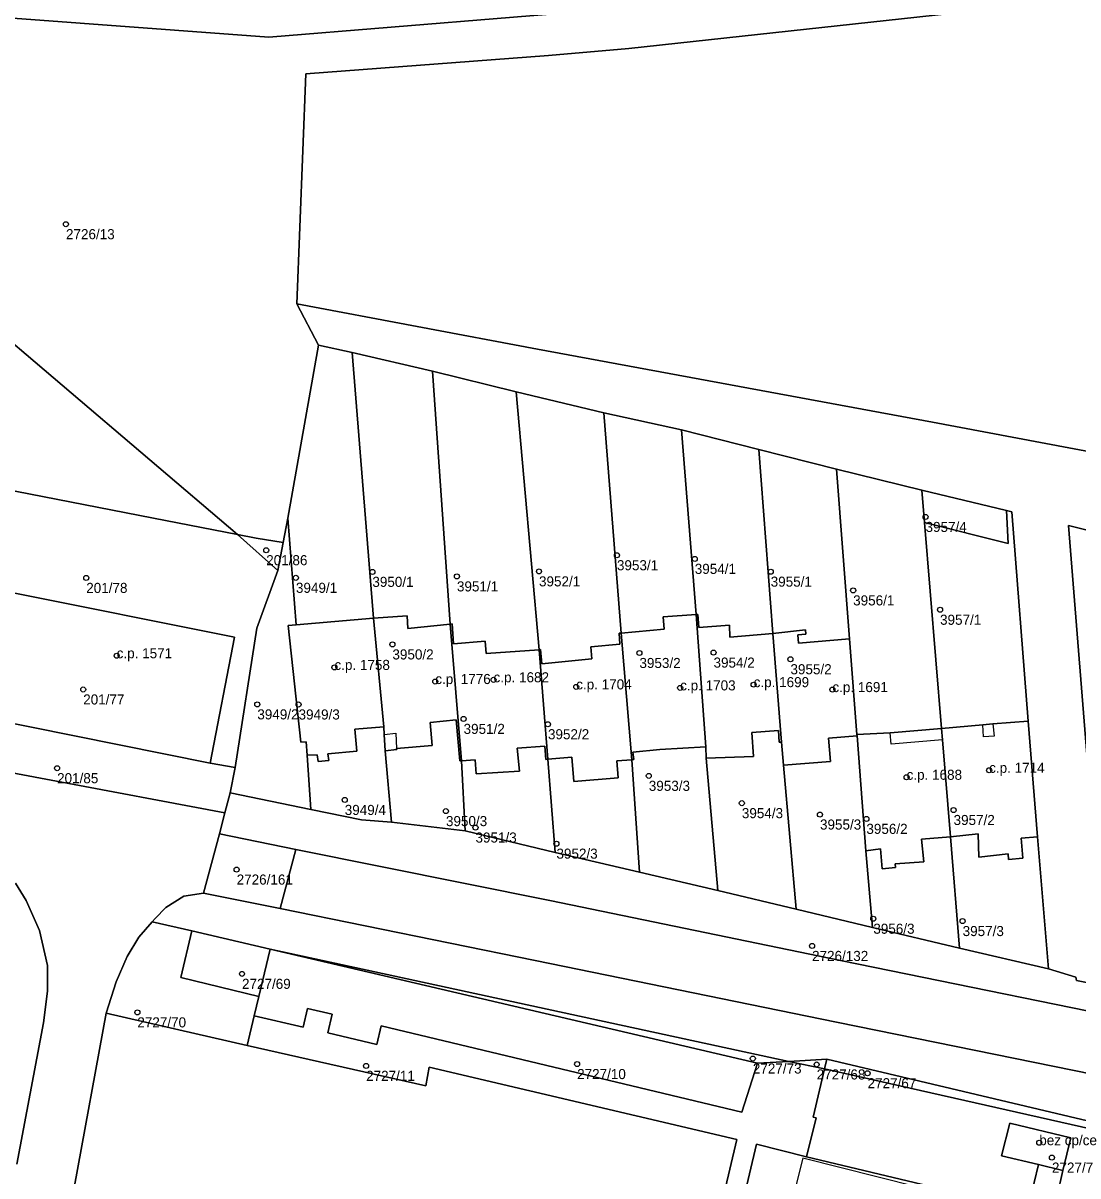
# Model space of a CAD drawing. Extents: x -878211 to -870363, y -1058464 to -1052522.
# Drawn here: x -873441.8 to -873337.1, y -1055699.6 to -1055585.2 of the extents above; entities that cross this region are included whole.
import ezdxf

# ---------------------------------------------------------------- set-up
doc = ezdxf.new("R2010")
doc.units = 0
for name, color, linetype in [('Vrstva 50', 7, 'Continuous'), ('Vrstva 51', 7, 'Continuous'), ('Vrstva 52', 7, 'Continuous')]:
    doc.layers.add(name, color=color, linetype=linetype)

msp = doc.modelspace()

# ---------------------------------------------------------------- linework, layer by layer
at = {"layer": 'Vrstva 50'}
for centre in [(-873437.51, -1055605.18994), (-873352.25, -1055634.23994), (-873417.65, -1055637.53994), (-873382.86, -1055638.03994), (-873375.14, -1055638.39994), (-873407.12, -1055639.68994), (-873390.59, -1055639.63994), (-873367.61, -1055639.66994), (-873435.5, -1055640.28994), (-873414.7, -1055640.27994), (-873398.73, -1055640.13994), (-873359.43, -1055641.52994), (-873350.81, -1055643.44994), (-873405.13, -1055646.88994), (-873380.63, -1055647.73994), (-873373.28, -1055647.69994), (-873432.48, -1055648.00994), (-873365.65, -1055648.35994), (-873410.88, -1055649.16994), (-873435.8, -1055651.35994), (-873400.88, -1055650.56994), (-873395.1, -1055650.39994), (-873386.9, -1055651.09994), (-873376.59, -1055651.19994), (-873369.3, -1055650.87994), (-873361.49, -1055651.36994), (-873418.53, -1055652.83994), (-873414.44, -1055652.84994), (-873398.07, -1055654.27994), (-873389.7, -1055654.80994), (-873438.39, -1055659.16994), (-873345.94, -1055659.37994), (-873379.7, -1055659.92994), (-873354.13, -1055660.06994), (-873409.86, -1055662.31994), (-873370.47, -1055662.63994), (-873399.82, -1055663.42994), (-873362.72, -1055663.76994), (-873349.47, -1055663.31994), (-873396.89, -1055665.05994), (-873358.12, -1055664.19994), (-873388.86, -1055666.65994), (-873420.58, -1055669.22994), (-873357.43, -1055674.10994), (-873348.57, -1055674.33994), (-873363.51, -1055676.80994), (-873420.05, -1055679.57994), (-873430.43, -1055683.39994), (-873369.38, -1055687.97994), (-873407.74, -1055688.70994), (-873386.81, -1055688.52994), (-873363.05, -1055688.56994), (-873358, -1055689.43994), (-873340.97, -1055696.32994), (-873339.71, -1055697.80994)]:
    msp.add_circle(centre, 0.25, dxfattribs=at)
at = {"layer": 'Vrstva 51'}
for points in [[(-873560.62, -1055538.33), (-873540.83, -1055553.12), (-873520.87, -1055565.89), (-873495.5, -1055575.92), (-873472.68, -1055582.49), (-873417.4, -1055586.63), (-873380.97, -1055583.66), (-873350.72, -1055578.86), (-873324.09, -1055572.37), (-873293.81, -1055558.61), (-873278.7, -1055551.81), (-873269.04, -1055544.86), (-873247.1, -1055524.38), (-873213.4, -1055490.21)], [(-873555.8, -1055595.55), (-873488.13, -1055647.54), (-873485.16, -1055649.51), (-873481.47, -1055651.45), (-873478.26, -1055652.66), (-873475.17, -1055653.55), (-873470.45, -1055654.45), (-873469.13, -1055654.42), (-873467.64, -1055653.88), (-873466.32, -1055652.86), (-873465.53, -1055651.65), (-873465.12, -1055650.5), (-873475, -1055648.67), (-873472.45, -1055635.72), (-873470.58, -1055626.23), (-873447.84, -1055630.64), (-873427.63, -1055634.58), (-873420.49, -1055635.98), (-873472.69, -1055591.52), (-873472.68, -1055582.49), (-873495.5, -1055575.92), (-873520.87, -1055565.89), (-873540.83, -1055553.12), (-873560.62, -1055538.33)], [(-873304.3, -1055633.72), (-873351.57, -1055624.84), (-873390.74, -1055617.59), (-873414.61, -1055613.08), (-873412.47, -1055617.18), (-873409.13, -1055617.93), (-873401.16, -1055619.77), (-873392.84, -1055621.83), (-873384.15, -1055623.9), (-873376.47, -1055625.59), (-873368.77, -1055627.56), (-873361.07, -1055629.51), (-873352.61, -1055631.58), (-873344.23, -1055633.61), (-873343.68, -1055633.73), (-873342.07, -1055654.51), (-873341.15, -1055665.98), (-873340.06, -1055679.08), (-873337.33, -1055679.89), (-873337.29, -1055680.25), (-873334.45, -1055680.81)], [(-873335.84, -1055662.78), (-873338.08, -1055635.1), (-873329.13, -1055637.31)], [(-873436.66, -1055700.61), (-873433.51, -1055683.48), (-873432.52, -1055680.36), (-873431.45, -1055677.87), (-873430.28, -1055675.92), (-873428.95, -1055674.42), (-873428.65, -1055674.07), (-873427.62, -1055673), (-873425.81, -1055671.88), (-873423.86, -1055671.56), (-873422.29, -1055665.68), (-873421.75, -1055663.61), (-873456.25, -1055657.13)], [(-873334.45, -1055680.81), (-873337.29, -1055680.25), (-873337.33, -1055679.89), (-873340.06, -1055679.08), (-873348.89, -1055677.02), (-873357.51, -1055674.99), (-873365.07, -1055673.15), (-873372.84, -1055671.31), (-873380.62, -1055669.49), (-873388.99, -1055667.54), (-873397.93, -1055665.38), (-873405.23, -1055664.52), (-873408.2, -1055664.3), (-873413.22, -1055663.28), (-873421.22, -1055661.62), (-873421.75, -1055663.61), (-873422.29, -1055665.68), (-873414.71, -1055667.23), (-873389.53, -1055672.31), (-873360.7, -1055678.25), (-873326.32, -1055685.28)], [(-873266.54, -1055695.84), (-873267.34, -1055696.59), (-873269.39, -1055696.65), (-873301.7, -1055690.17), (-873326.32, -1055685.28), (-873360.7, -1055678.25), (-873389.53, -1055672.31), (-873414.71, -1055667.23), (-873416.25, -1055673.09), (-873390.97, -1055678.26), (-873361.07, -1055684.36), (-873327.76, -1055691.15), (-873302.93, -1055696.13), (-873293.04, -1055698.2), (-873278.23, -1055701.26)], [(-873442.38, -1055698.46), (-873439.73, -1055684.43), (-873439.35, -1055681.29), (-873439.35, -1055678.75), (-873440.14, -1055675.26), (-873441.47, -1055672.29), (-873442.53, -1055670.58)], [(-873442.53, -1055670.58), (-873441.47, -1055672.29), (-873440.14, -1055675.26), (-873439.35, -1055678.75), (-873439.35, -1055681.29), (-873439.73, -1055684.43), (-873442.38, -1055698.46)], [(-873278.23, -1055701.26), (-873293.04, -1055698.2), (-873302.93, -1055696.13), (-873327.76, -1055691.15), (-873361.07, -1055684.36), (-873390.97, -1055678.26), (-873416.25, -1055673.09), (-873423.86, -1055671.56), (-873425.81, -1055671.88), (-873427.62, -1055673), (-873428.65, -1055674.07), (-873428.95, -1055674.42), (-873425.02, -1055675.3), (-873417.27, -1055677.12), (-873365.82, -1055688.26), (-873362.04, -1055688.03), (-873304.73, -1055701.6)], [(-873372.78, -1055703.71), (-873370.97, -1055696.02), (-873401.49, -1055688.82), (-873401.83, -1055690.7), (-873419.55, -1055686.7), (-873433.51, -1055683.48), (-873436.66, -1055700.61)], [(-873351.15, -1055700.82), (-873364.06, -1055697.74), (-873369.02, -1055696.48), (-873370.85, -1055704.17)]]:
    msp.add_lwpolyline(points, dxfattribs=at)
for points in [[(-873293.81, -1055558.61), (-873324.09, -1055572.37), (-873350.72, -1055578.86), (-873380.97, -1055583.66), (-873417.4, -1055586.63), (-873472.68, -1055582.49), (-873472.69, -1055591.52), (-873420.49, -1055635.98), (-873418.66, -1055636.34), (-873415.96, -1055636.76), (-873415.5, -1055634.35), (-873412.47, -1055617.18), (-873414.61, -1055613.08), (-873413.71, -1055590.26), (-873389.64, -1055588.45), (-873381.69, -1055587.76), (-873349.78, -1055584.29), (-873342.15, -1055582), (-873323.4, -1055576.41), (-873304.24, -1055569.27), (-873289.22, -1055563.65)], [(-873289.22, -1055563.65), (-873304.24, -1055569.27), (-873323.4, -1055576.41), (-873342.15, -1055582), (-873349.78, -1055584.29), (-873381.69, -1055587.76), (-873389.64, -1055588.45), (-873413.71, -1055590.26), (-873414.61, -1055613.08), (-873390.74, -1055617.59), (-873351.57, -1055624.84), (-873304.3, -1055633.72), (-873257.09, -1055642.81), (-873256.41, -1055598.88), (-873270.13, -1055584.22)], [(-873414.69, -1055644.94), (-873407, -1055644.27), (-873409.13, -1055617.93), (-873412.47, -1055617.18), (-873415.5, -1055634.35)], [(-873399.4, -1055644.87), (-873401.16, -1055619.77), (-873409.13, -1055617.93), (-873407, -1055644.27), (-873403.67, -1055644.06), (-873403.6, -1055645.31)], [(-873399.06, -1055646.84), (-873395.93, -1055646.55), (-873395.82, -1055647.8), (-873390.58, -1055647.41), (-873392.84, -1055621.83), (-873401.16, -1055619.77), (-873399.4, -1055644.87), (-873399.22, -1055644.85)], [(-873382.43, -1055645.76), (-873384.15, -1055623.9), (-873392.84, -1055621.83), (-873390.58, -1055647.41), (-873390.44, -1055647.4), (-873390.3, -1055648.81), (-873385.35, -1055648.31), (-873385.45, -1055647.13), (-873382.56, -1055646.86), (-873382.65, -1055645.78)], [(-873374.99, -1055643.92), (-873376.47, -1055625.59), (-873384.15, -1055623.9), (-873382.43, -1055645.76), (-873378.17, -1055645.39), (-873378.26, -1055644.16)], [(-873374.84, -1055643.91), (-873374.74, -1055645.22), (-873371.7, -1055644.98), (-873371.67, -1055646.16), (-873367.4, -1055645.79), (-873368.77, -1055627.56), (-873376.47, -1055625.59), (-873374.99, -1055643.92)], [(-873364.12, -1055645.87), (-873364.93, -1055645.95), (-873364.85, -1055646.77), (-873359.78, -1055646.33), (-873361.07, -1055629.51), (-873368.77, -1055627.56), (-873367.4, -1055645.79), (-873364.16, -1055645.45)], [(-873352.35, -1055634.78), (-873352.61, -1055631.58), (-873361.07, -1055629.51), (-873359.78, -1055646.33), (-873359.05, -1055655.84), (-873355.77, -1055655.65), (-873350.68, -1055655.22)], [(-873447.84, -1055630.64), (-873452.31, -1055652.94), (-873445.72, -1055654.15), (-873443.25, -1055641.66), (-873420.78, -1055646.16), (-873423.21, -1055658.67), (-873420.73, -1055659.1), (-873418.57, -1055645.26), (-873416.48, -1055639.55), (-873420.49, -1055635.98), (-873427.63, -1055634.58)], [(-873344.23, -1055633.61), (-873352.61, -1055631.58), (-873352.35, -1055634.78), (-873344.06, -1055636.86)], [(-873345.57, -1055654.78), (-873342.07, -1055654.51), (-873343.68, -1055633.73), (-873344.23, -1055633.61), (-873344.06, -1055636.86), (-873352.35, -1055634.78), (-873350.68, -1055655.22), (-873346.57, -1055654.86)], [(-873414.23, -1055656.6), (-873415.46, -1055645), (-873414.69, -1055644.94), (-873415.5, -1055634.35), (-873415.96, -1055636.76), (-873416.48, -1055639.55), (-873418.57, -1055645.26), (-873420.73, -1055659.1), (-873421.22, -1055661.62), (-873413.22, -1055663.28), (-873413.58, -1055657.89), (-873413.67, -1055656.55)], [(-873327.31, -1055662.1), (-873329.13, -1055637.31), (-873338.08, -1055635.1), (-873335.84, -1055662.78), (-873332.31, -1055662.45)], [(-873420.49, -1055635.98), (-873416.48, -1055639.55), (-873415.96, -1055636.76), (-873418.66, -1055636.34)], [(-873423.21, -1055658.67), (-873420.78, -1055646.16), (-873443.25, -1055641.66), (-873445.72, -1055654.15)], [(-873413.58, -1055657.89), (-873412.58, -1055657.84), (-873412.5, -1055658.52), (-873411.43, -1055658.42), (-873411.52, -1055657.74), (-873408.65, -1055657.47), (-873408.85, -1055655.3), (-873405.99, -1055655.07), (-873407, -1055644.27), (-873414.69, -1055644.94), (-873415.46, -1055645), (-873414.23, -1055656.6), (-873413.67, -1055656.55)], [(-873405.84, -1055657.45), (-873404.7, -1055657.31), (-873404.71, -1055657.21), (-873401.18, -1055656.91), (-873401.38, -1055654.63), (-873398.8, -1055654.38), (-873398.45, -1055658.45), (-873398.27, -1055658.44), (-873399.4, -1055644.87), (-873403.6, -1055645.31), (-873403.67, -1055644.06), (-873407, -1055644.27), (-873405.99, -1055655.07), (-873405.94, -1055655.83)], [(-873381.27, -1055657.58), (-873378.6, -1055657.3), (-873374.03, -1055657.06), (-873374.99, -1055643.92), (-873378.26, -1055644.16), (-873378.17, -1055645.39), (-873382.43, -1055645.76), (-873381.37, -1055658.33), (-873381.19, -1055658.32)], [(-873366.84, -1055655.44), (-873366.76, -1055656.6), (-873366.55, -1055656.58), (-873367.4, -1055645.79), (-873371.67, -1055646.16), (-873371.7, -1055644.98), (-873374.74, -1055645.22), (-873374.84, -1055643.91), (-873374.99, -1055643.92), (-873374.03, -1055657.06), (-873374.01, -1055658.18), (-873369.32, -1055658.01), (-873369.48, -1055655.62)], [(-873396.83, -1055659.74), (-873392.53, -1055659.46), (-873392.76, -1055657.19), (-873390.01, -1055656.97), (-873389.9, -1055658.3), (-873389.72, -1055658.28), (-873390.58, -1055647.41), (-873395.82, -1055647.8), (-873395.93, -1055646.55), (-873399.06, -1055646.84), (-873399.22, -1055644.85), (-873399.4, -1055644.87), (-873398.27, -1055658.44), (-873396.91, -1055658.34)], [(-873387.32, -1055658.08), (-873387.12, -1055660.49), (-873382.75, -1055660.11), (-873382.86, -1055658.45), (-873381.37, -1055658.33), (-873382.43, -1055645.76), (-873382.65, -1055645.78), (-873382.56, -1055646.86), (-873385.45, -1055647.13), (-873385.35, -1055648.31), (-873390.3, -1055648.81), (-873390.44, -1055647.4), (-873390.58, -1055647.41), (-873389.72, -1055658.28)], [(-873359.04, -1055655.96), (-873359.05, -1055655.84), (-873359.78, -1055646.33), (-873364.85, -1055646.77), (-873364.93, -1055645.95), (-873364.12, -1055645.87), (-873364.16, -1055645.45), (-873367.4, -1055645.79), (-873366.55, -1055656.58), (-873366.34, -1055658.87), (-873361.67, -1055658.49), (-873361.86, -1055656.19)], [(-873452.31, -1055652.94), (-873459.22, -1055651.63), (-873459.27, -1055652.9), (-873459.04, -1055654.15), (-873457.83, -1055656.04), (-873457.06, -1055656.71), (-873456.25, -1055657.13), (-873421.75, -1055663.61), (-873421.22, -1055661.62), (-873420.73, -1055659.1), (-873423.21, -1055658.67), (-873445.72, -1055654.15)], [(-873398.27, -1055658.44), (-873398.45, -1055658.45), (-873398.8, -1055654.38), (-873401.38, -1055654.63), (-873401.18, -1055656.91), (-873404.71, -1055657.21), (-873404.7, -1055657.31), (-873405.84, -1055657.45), (-873405.23, -1055664.52), (-873397.93, -1055665.38)], [(-873346.98, -1055668), (-873344.04, -1055667.68), (-873344.01, -1055668.23), (-873342.61, -1055668.11), (-873342.78, -1055666.11), (-873341.15, -1055665.98), (-873342.07, -1055654.51), (-873345.57, -1055654.78), (-873346.57, -1055654.86), (-873350.68, -1055655.22), (-873350.58, -1055656.37), (-873349.76, -1055665.99), (-873347.04, -1055665.67)], [(-873405.23, -1055664.52), (-873405.84, -1055657.45), (-873405.94, -1055655.83), (-873405.99, -1055655.07), (-873408.85, -1055655.3), (-873408.65, -1055657.47), (-873411.52, -1055657.74), (-873411.43, -1055658.42), (-873412.5, -1055658.52), (-873412.58, -1055657.84), (-873413.58, -1055657.89), (-873413.22, -1055663.28), (-873408.2, -1055664.3)], [(-873365.07, -1055673.15), (-873366.34, -1055658.87), (-873366.55, -1055656.58), (-873366.76, -1055656.6), (-873366.84, -1055655.44), (-873369.48, -1055655.62), (-873369.32, -1055658.01), (-873374.01, -1055658.18), (-873372.84, -1055671.31)], [(-873352.42, -1055668.47), (-873352.64, -1055666.22), (-873349.76, -1055665.99), (-873350.58, -1055656.37), (-873350.68, -1055655.22), (-873355.77, -1055655.65), (-873359.05, -1055655.84), (-873359.04, -1055655.96), (-873358.17, -1055667.36), (-873356.71, -1055667.17), (-873356.54, -1055669.14), (-873355.22, -1055669.02), (-873355.27, -1055668.65)], [(-873359.04, -1055655.96), (-873361.86, -1055656.19), (-873361.67, -1055658.49), (-873366.34, -1055658.87), (-873365.07, -1055673.15), (-873357.51, -1055674.99), (-873358.17, -1055667.36)], [(-873388.99, -1055667.54), (-873389.72, -1055658.28), (-873389.9, -1055658.3), (-873390.01, -1055656.97), (-873392.76, -1055657.19), (-873392.53, -1055659.46), (-873396.83, -1055659.74), (-873396.91, -1055658.34), (-873398.27, -1055658.44), (-873397.93, -1055665.38)], [(-873374.01, -1055658.18), (-873374.03, -1055657.06), (-873378.6, -1055657.3), (-873381.27, -1055657.58), (-873381.19, -1055658.32), (-873381.37, -1055658.33), (-873380.62, -1055669.49), (-873372.84, -1055671.31)], [(-873380.62, -1055669.49), (-873381.37, -1055658.33), (-873382.86, -1055658.45), (-873382.75, -1055660.11), (-873387.12, -1055660.49), (-873387.32, -1055658.08), (-873389.72, -1055658.28), (-873388.99, -1055667.54)], [(-873423.86, -1055671.56), (-873416.25, -1055673.09), (-873414.71, -1055667.23), (-873422.29, -1055665.68)], [(-873348.89, -1055677.02), (-873349.76, -1055665.99), (-873352.64, -1055666.22), (-873352.42, -1055668.47), (-873355.27, -1055668.65), (-873355.22, -1055669.02), (-873356.54, -1055669.14), (-873356.71, -1055667.17), (-873358.17, -1055667.36), (-873357.51, -1055674.99)], [(-873340.06, -1055679.08), (-873341.15, -1055665.98), (-873342.78, -1055666.11), (-873342.61, -1055668.11), (-873344.01, -1055668.23), (-873344.04, -1055667.68), (-873346.98, -1055668), (-873347.04, -1055665.67), (-873349.76, -1055665.99), (-873348.89, -1055677.02)], [(-873433.51, -1055683.48), (-873419.55, -1055686.7), (-873418.83, -1055683.75), (-873418.39, -1055681.81), (-873426.1, -1055679.93), (-873425.02, -1055675.3), (-873428.95, -1055674.42), (-873430.28, -1055675.92), (-873431.45, -1055677.87), (-873432.52, -1055680.36)], [(-873426.1, -1055679.93), (-873418.39, -1055681.81), (-873417.27, -1055677.12), (-873425.02, -1055675.3)], [(-873413.97, -1055684.86), (-873413.54, -1055683.01), (-873411.1, -1055683.58), (-873411.54, -1055685.43), (-873406.66, -1055686.58), (-873406.25, -1055684.72), (-873370.47, -1055693.3), (-873368.93, -1055688.45), (-873417.27, -1055677.12), (-873418.39, -1055681.81), (-873418.83, -1055683.75)], [(-873417.27, -1055677.12), (-873368.93, -1055688.45), (-873365.82, -1055688.26)], [(-873365.82, -1055688.26), (-873368.93, -1055688.45), (-873370.47, -1055693.3), (-873406.25, -1055684.72), (-873406.66, -1055686.58), (-873411.54, -1055685.43), (-873411.1, -1055683.58), (-873413.54, -1055683.01), (-873413.97, -1055684.86), (-873418.83, -1055683.75), (-873419.55, -1055686.7), (-873401.83, -1055690.7), (-873401.49, -1055688.82), (-873370.97, -1055696.02), (-873372.78, -1055703.71), (-873370.85, -1055704.17), (-873369.02, -1055696.48), (-873364.06, -1055697.74), (-873363.09, -1055693.88), (-873363.41, -1055693.8), (-873362.27, -1055689)], [(-873365.82, -1055688.26), (-873362.27, -1055689), (-873362.04, -1055688.03)], [(-873304.83, -1055701.96), (-873304.73, -1055701.6), (-873362.04, -1055688.03), (-873362.27, -1055689)], [(-873306.85, -1055709.07), (-873304.83, -1055701.96), (-873362.27, -1055689), (-873363.41, -1055693.8), (-873363.09, -1055693.88), (-873364.06, -1055697.74), (-873351.15, -1055700.82), (-873351.19, -1055701.08), (-873348.75, -1055701.66), (-873348.9, -1055702.27), (-873342.34, -1055703.85), (-873341.05, -1055698.51), (-873344.71, -1055697.62), (-873343.89, -1055694.4), (-873337.85, -1055695.86), (-873338.63, -1055699.1), (-873339.19, -1055701.61), (-873306.85, -1055709.85), (-873306.64, -1055709.13)], [(-873341.05, -1055698.51), (-873338.63, -1055699.1), (-873337.85, -1055695.86), (-873343.89, -1055694.4), (-873344.71, -1055697.62)], [(-873331.17, -1055705.72), (-873307.76, -1055711.49), (-873306.85, -1055709.85), (-873339.19, -1055701.61), (-873338.63, -1055699.1), (-873341.05, -1055698.51), (-873342.34, -1055703.85), (-873348.9, -1055702.27), (-873349.47, -1055704.52), (-873342.79, -1055706.25), (-873344.06, -1055710.69), (-873341.86, -1055711.02), (-873341.02, -1055707.8), (-873340.65, -1055707.88), (-873339.68, -1055703.87), (-873331.24, -1055705.99)]]:
    msp.add_lwpolyline(points, close=True, dxfattribs=at)
at = {"layer": 'Vrstva 52'}
for points in [[(-873423.21, -1055658.67), (-873420.78, -1055646.16), (-873443.25, -1055641.66), (-873445.72, -1055654.15)], [(-873413.58, -1055657.89), (-873412.58, -1055657.84), (-873412.5, -1055658.52), (-873411.43, -1055658.42), (-873411.52, -1055657.74), (-873408.65, -1055657.47), (-873408.85, -1055655.3), (-873405.99, -1055655.07), (-873407, -1055644.27), (-873414.69, -1055644.94), (-873415.46, -1055645), (-873414.23, -1055656.6), (-873413.67, -1055656.55)], [(-873399.4, -1055644.87), (-873403.6, -1055645.31), (-873403.67, -1055644.06), (-873407, -1055644.27), (-873405.99, -1055655.07), (-873405.94, -1055655.83), (-873404.79, -1055655.71), (-873404.71, -1055657.21), (-873401.18, -1055656.91), (-873401.38, -1055654.63), (-873398.8, -1055654.38), (-873398.45, -1055658.45), (-873398.27, -1055658.44)], [(-873382.43, -1055645.76), (-873381.37, -1055658.33), (-873381.19, -1055658.32), (-873381.27, -1055657.58), (-873378.6, -1055657.3), (-873374.03, -1055657.06), (-873374.99, -1055643.92), (-873378.26, -1055644.16), (-873378.17, -1055645.39)], [(-873374.99, -1055643.92), (-873374.03, -1055657.06), (-873374.01, -1055658.18), (-873369.32, -1055658.01), (-873369.48, -1055655.62), (-873366.84, -1055655.44), (-873366.76, -1055656.6), (-873366.55, -1055656.58), (-873367.4, -1055645.79), (-873371.67, -1055646.16), (-873371.7, -1055644.98), (-873374.74, -1055645.22), (-873374.84, -1055643.91)], [(-873399.4, -1055644.87), (-873398.27, -1055658.44), (-873396.91, -1055658.34), (-873396.83, -1055659.74), (-873392.53, -1055659.46), (-873392.76, -1055657.19), (-873390.01, -1055656.97), (-873389.9, -1055658.3), (-873389.72, -1055658.28), (-873390.58, -1055647.41), (-873395.82, -1055647.8), (-873395.93, -1055646.55), (-873399.06, -1055646.84), (-873399.22, -1055644.85)], [(-873390.44, -1055647.4), (-873390.58, -1055647.41), (-873389.72, -1055658.28), (-873387.32, -1055658.08), (-873387.12, -1055660.49), (-873382.75, -1055660.11), (-873382.86, -1055658.45), (-873381.37, -1055658.33), (-873382.43, -1055645.76), (-873382.65, -1055645.78), (-873382.56, -1055646.86), (-873385.45, -1055647.13), (-873385.35, -1055648.31), (-873390.3, -1055648.81)], [(-873364.12, -1055645.87), (-873364.16, -1055645.45), (-873367.4, -1055645.79), (-873366.55, -1055656.58), (-873366.34, -1055658.87), (-873361.67, -1055658.49), (-873361.86, -1055656.19), (-873359.04, -1055655.96), (-873359.05, -1055655.84), (-873359.78, -1055646.33), (-873364.85, -1055646.77), (-873364.93, -1055645.95)], [(-873350.68, -1055655.22), (-873350.58, -1055656.37), (-873349.76, -1055665.99), (-873347.04, -1055665.67), (-873346.98, -1055668), (-873344.04, -1055667.68), (-873344.01, -1055668.23), (-873342.61, -1055668.11), (-873342.78, -1055666.11), (-873341.15, -1055665.98), (-873342.07, -1055654.51), (-873345.57, -1055654.78), (-873345.45, -1055655.99), (-873346.5, -1055656.07), (-873346.57, -1055654.86)], [(-873359.05, -1055655.84), (-873359.04, -1055655.96), (-873358.17, -1055667.36), (-873356.71, -1055667.17), (-873356.54, -1055669.14), (-873355.22, -1055669.02), (-873355.27, -1055668.65), (-873352.42, -1055668.47), (-873352.64, -1055666.22), (-873349.76, -1055665.99), (-873350.58, -1055656.37), (-873355.67, -1055656.8), (-873355.77, -1055655.65)], [(-873341.05, -1055698.51), (-873338.63, -1055699.1), (-873337.85, -1055695.86), (-873343.89, -1055694.4), (-873344.71, -1055697.62)]]:
    msp.add_lwpolyline(points, close=True, dxfattribs=at)
msp.add_lwpolyline([(-873349.49, -1055701.65), (-873364.42, -1055697.85), (-873367.29, -1055709.34)], dxfattribs=at)

# ---------------------------------------------------------------- texts
at = {"layer": 'Vrstva 50'}
for s, p in [('2726/13', (-873437.51, -1055606.679)), ('3957/4', (-873352.25, -1055635.729)), ('201/86', (-873417.65, -1055639.029)), ('3953/1', (-873382.86, -1055639.529)), ('3954/1', (-873375.14, -1055639.889)), ('201/78', (-873435.5, -1055641.779)), ('3949/1', (-873414.7, -1055641.769)), ('3950/1', (-873407.12, -1055641.179)), ('3951/1', (-873398.73, -1055641.629)), ('3952/1', (-873390.59, -1055641.129)), ('3955/1', (-873367.61, -1055641.159)), ('3956/1', (-873359.43, -1055643.019)), ('3957/1', (-873350.81, -1055644.939)), ('c.p. 1571', (-873432.48, -1055648.26)), ('3950/2', (-873405.13, -1055648.379)), ('c.p. 1758', (-873410.88, -1055649.419)), ('3953/2', (-873380.63, -1055649.229)), ('3954/2', (-873373.28, -1055649.189)), ('3955/2', (-873365.65, -1055649.849)), ('c.p. 1776', (-873400.88, -1055650.82)), ('c.p. 1682', (-873395.1, -1055650.649)), ('c.p. 1704', (-873386.9, -1055651.35)), ('c.p. 1703', (-873376.59, -1055651.45)), ('c.p. 1699', (-873369.3, -1055651.129)), ('c.p. 1691', (-873361.49, -1055651.62)), ('201/77', (-873435.8, -1055652.849)), ('3949/2', (-873418.53, -1055654.329)), ('3949/3', (-873414.44, -1055654.339)), ('3951/2', (-873398.07, -1055655.769)), ('3952/2', (-873389.7, -1055656.299)), ('c.p. 1714', (-873345.94, -1055659.629)), ('201/85', (-873438.39, -1055660.659)), ('c.p. 1688', (-873354.13, -1055660.32)), ('3953/3', (-873379.7, -1055661.419)), ('3949/4', (-873409.86, -1055663.809)), ('3954/3', (-873370.47, -1055664.129)), ('3950/3', (-873399.82, -1055664.919)), ('3955/3', (-873362.72, -1055665.259)), ('3956/2', (-873358.12, -1055665.689)), ('3957/2', (-873349.47, -1055664.809)), ('3951/3', (-873396.89, -1055666.549)), ('3952/3', (-873388.86, -1055668.149)), ('2726/161', (-873420.58, -1055670.719)), ('3956/3', (-873357.43, -1055675.599)), ('3957/3', (-873348.57, -1055675.829)), ('2726/132', (-873363.51, -1055678.299)), ('2727/69', (-873420.05, -1055681.069)), ('2727/70', (-873430.43, -1055684.889)), ('2727/73', (-873369.38, -1055689.469)), ('2727/11', (-873407.74, -1055690.199)), ('2727/10', (-873386.81, -1055690.019)), ('2727/68', (-873363.05, -1055690.059)), ('2727/67', (-873358, -1055690.929)), ('bez cp/ce', (-873340.97, -1055696.58)), ('2727/7', (-873339.71, -1055699.299))]:
    msp.add_text(s, height=0.999996, dxfattribs=at).set_placement(p)

doc.saveas('drawing.dxf')
